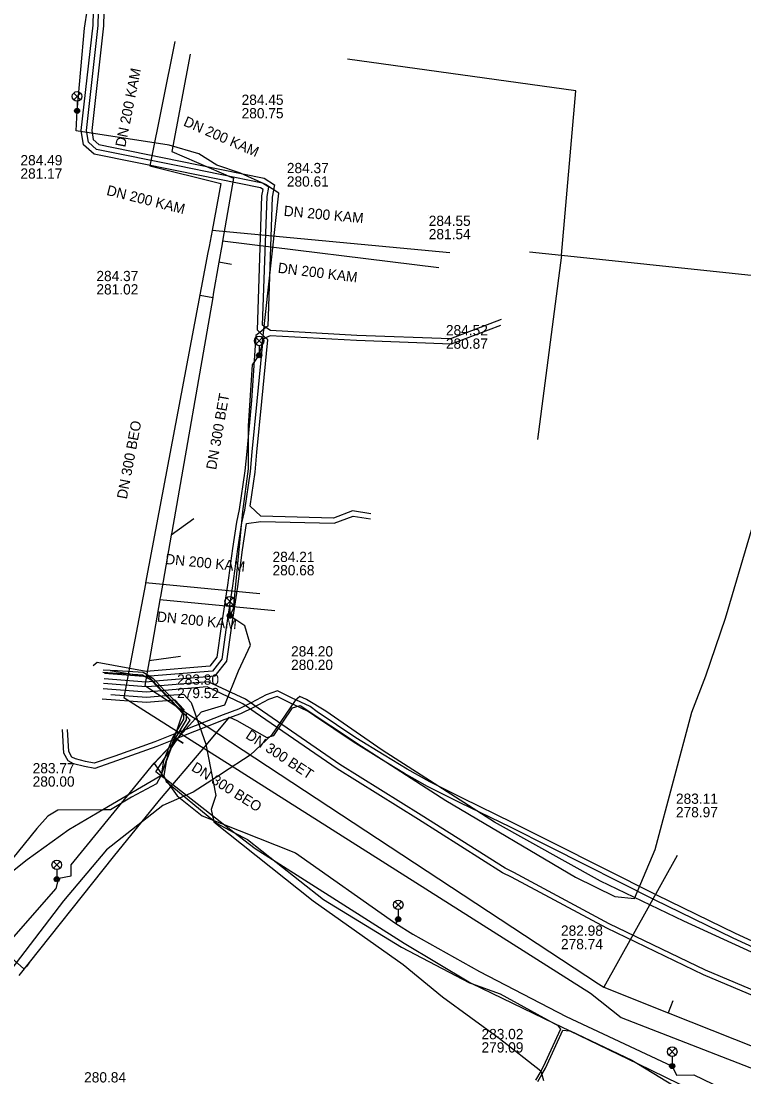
# Model space of a CAD drawing. Extents: x -595540 to -593988, y -1160850 to -1159202.
# Drawn here: x -594207 to -594150.6, y -1160561.3 to -1160478.9 of the extents above; entities that cross this region are included whole.
import ezdxf

# ---------------------------------------------------------------- set-up
doc = ezdxf.new("R2010")
doc.units = 0
for name, color, linetype in [('BVK-DESTOVA_popisy', 7, 'Continuous'), ('BVK-DESTOVA_trasa sítě', 7, 'Continuous'), ('BVK-SPLASKOVA_popisy', 7, 'Continuous'), ('BVK-SPLASKOVA_trasa sítě', 7, 'Continuous'), ('CETIN_kabel podzemní', 7, 'Continuous'), ('DESTOVA-NEPROVOZOVANA_popisy', 7, 'Continuous'), ('DESTOVA_trasa neprovozované sítě', 7, 'Continuous'), ('DSP-SDEL-VODAFONE_kabel', 7, 'Continuous'), ('EON-NN_kabel', 7, 'Continuous'), ('EON-NN_kabel zrušené sítě', 7, 'Continuous'), ('EON-VN_kabel', 7, 'Continuous'), ('SPLASKOVA_neprovozovaná  trasa sítě', 7, 'Continuous'), ('SPLASKOVA_popisy neprovozované sítě', 7, 'Continuous'), ('TSB_kabel VO', 7, 'Continuous'), ('TSB_lampy VO', 7, 'Continuous')]:
    doc.layers.add(name, color=color, linetype=linetype)

msp = doc.modelspace()

# ---------------------------------------------------------------- linework, layer by layer
at = {"layer": 'BVK-DESTOVA_popisy'}
for p, q in [((-594189.79, -1160485.61), (-594189.79, -1160485.61)), ((-594186.259, -1160490.937), (-594186.259, -1160490.937)), ((-594173.847, -1160503.59), (-594173.847, -1160503.59)), ((-594185.93, -1160528.651), (-594185.93, -1160528.651)), ((-594194.823, -1160530.855), (-594194.823, -1160530.855)), ((-594164.871, -1160550.444), (-594164.871, -1160550.444))]:
    msp.add_line(p, q, dxfattribs=at)
at = {"layer": 'BVK-DESTOVA_trasa sítě'}
for p, q in [((-594195.236, -1160489.114), (-594190.411, -1160491.217)), ((-594174.398, -1160498.207), (-594191.272, -1160496.12)), ((-594187.197, -1160524.978), (-594196.167, -1160524.101))]:
    msp.add_line(p, q, dxfattribs=at)
for points in [[(-594190.411, -1160491.217), (-594191.272, -1160496.12), (-594191.335, -1160496.476), (-594191.384, -1160496.754), (-594191.511, -1160497.481), (-594191.561, -1160497.767), (-594191.999, -1160500.268), (-594192.041, -1160500.511), (-594195.243, -1160518.817), (-594195.287, -1160519.071), (-594196.125, -1160523.86), (-594196.16, -1160524.057), (-594196.167, -1160524.101), (-594196.989, -1160528.775), (-594197.007, -1160528.876), (-594197.342, -1160530.784)], [(-594197.342, -1160530.784), (-594161.937, -1160554.059), (-594161.524, -1160554.33)], [(-594161.524, -1160554.33), (-594156.515, -1160556.321), (-594132.279, -1160565.952), (-594131.87, -1160566.115), (-594125.987, -1160568.452)]]:
    msp.add_lwpolyline(points, dxfattribs=at)
at = {"layer": 'BVK-SPLASKOVA_popisy'}
for p, q in [((-594201.12, -1160498.439), (-594201.12, -1160498.439)), ((-594206.094, -1160536.844), (-594206.094, -1160536.844)), ((-594171.071, -1160557.59), (-594171.071, -1160557.59)), ((-594202.078, -1160560.966), (-594202.078, -1160560.966))]:
    msp.add_line(p, q, dxfattribs=at)
at = {"layer": 'BVK-SPLASKOVA_trasa sítě'}
for p, q in [((-594198.971, -1160531.731), (-594162.574, -1160554.802)), ((-594162.574, -1160554.802), (-594160.169, -1160556.705)), ((-594160.169, -1160556.705), (-594127.683, -1160569.347))]:
    msp.add_line(p, q, dxfattribs=at)
msp.add_lwpolyline([(-594191.406, -1160491.633), (-594192.097, -1160495.282), (-594192.332, -1160496.532), (-594192.423, -1160497.013), (-594197.279, -1160522.769), (-594197.285, -1160522.799), (-594197.294, -1160522.848), (-594198.971, -1160531.731)], dxfattribs=at)
at = {"layer": 'CETIN_kabel podzemní'}
for points in [[(-594164.84, -1160497.203), (-594163.72, -1160484.399), (-594181.536, -1160481.916)], [(-594167.316, -1160496.942), (-594164.84, -1160497.203)], [(-594164.84, -1160497.203), (-594166.692, -1160511.59)], [(-594164.84, -1160497.203), (-594138.2, -1160500.01)], [(-594147.5, -1160552.74), (-594155.28, -1160549.18), (-594161.79, -1160546.07), (-594170.06, -1160541.45), (-594178.81, -1160535.83), (-594183.22, -1160532.8), (-594184.72, -1160531.89), (-594185.24, -1160531.66), (-594185.61, -1160531.95), (-594187.45, -1160534.68), (-594189.13, -1160536.22), (-594191.29, -1160537.62), (-594191.38, -1160537.71), (-594193.56, -1160539.12), (-594195.94, -1160540.16), (-594200.34, -1160543.61), (-594203.68, -1160547.59), (-594209.34, -1160554.95)]]:
    msp.add_lwpolyline(points, dxfattribs=at)
at = {"layer": 'DESTOVA-NEPROVOZOVANA_popisy'}
msp.add_line((-594155.899, -1160541.075), (-594155.899, -1160541.075), dxfattribs=at)
at = {"layer": 'DESTOVA_trasa neprovozované sítě'}
for p, q in [((-594193.791, -1160481.529), (-594195.236, -1160489.114)), ((-594190.576, -1160497.939), (-594191.561, -1160497.767)), ((-594193.027, -1160500.339), (-594192.041, -1160500.511)), ((-594193.51, -1160517.78), (-594195.287, -1160519.071)), ((-594194.57, -1160528.53), (-594197.007, -1160528.876)), ((-594155.813, -1160544.066), (-594161.524, -1160554.33)), ((-594156.146, -1160555.392), (-594156.515, -1160556.321))]:
    msp.add_line(p, q, dxfattribs=at)
at = {"layer": 'DSP-SDEL-VODAFONE_kabel'}
for points in [[(-594207.15, -1160553.43), (-594199.78, -1160544.15), (-594196.19, -1160539.73), (-594192.79, -1160535.73), (-594190.74, -1160533.26), (-594190.15, -1160533.51), (-594187.81, -1160534.86), (-594187.27, -1160534.7), (-594185.82, -1160532.53), (-594185.22, -1160532.35), (-594180.44, -1160535.52), (-594173.86, -1160539.77), (-594163.73, -1160545.76), (-594160.66, -1160547.26), (-594159.14, -1160547.4), (-594157.51, -1160543.6), (-594154.67, -1160532.87), (-594153.56, -1160530.04), (-594152.03, -1160525.55), (-594149.47, -1160516.83)], [(-594207.15, -1160553.43), (-594199.78, -1160544.15), (-594196.19, -1160539.73), (-594192.79, -1160535.73), (-594190.74, -1160533.26), (-594190.15, -1160533.51), (-594187.81, -1160534.86), (-594187.27, -1160534.7), (-594185.82, -1160532.53), (-594185.22, -1160532.35), (-594180.44, -1160535.52), (-594173.86, -1160539.77), (-594163.73, -1160545.76), (-594160.66, -1160547.26), (-594159.14, -1160547.4), (-594157.51, -1160543.6), (-594154.67, -1160532.87), (-594153.56, -1160530.04), (-594152.03, -1160525.55), (-594149.47, -1160516.83)], [(-594206.326, -1160552.329), (-594206.331, -1160552.383), (-594206.551, -1160552.688), (-594206.79, -1160552.906), (-594208.445, -1160551.414), (-594211.205, -1160549.324), (-594212.765, -1160548.134)]]:
    msp.add_lwpolyline(points, dxfattribs=at)
at = {"layer": 'EON-NN_kabel'}
for points in [[(-594169.531, -1160502.245), (-594173.494, -1160503.747), (-594180.8, -1160503.48), (-594187.546, -1160503.094), (-594187.889, -1160502.856), (-594188.148, -1160502.677), (-594187.802, -1160492.632), (-594187.662, -1160491.907), (-594188.169, -1160491.592), (-594194.774, -1160490.25), (-594201.117, -1160488.96), (-594201.746, -1160488.398), (-594201.892, -1160487.481), (-594200.973, -1160479.294), (-594200.87, -1160474.938), (-594200.615, -1160473.279), (-594200.419, -1160470.088), (-594198.53, -1160455.987), (-594197.42, -1160447.558), (-594196.762, -1160440.878), (-594197.296, -1160439.711), (-594196.968, -1160439.042), (-594196.864, -1160439.053)], [(-594179.704, -1160517.391), (-594181.14, -1160517.161), (-594182.631, -1160517.732), (-594188.282, -1160517.587), (-594189.125, -1160516.786), (-594188.734, -1160514.146), (-594188.591, -1160512.597), (-594188.211, -1160508.632), (-594187.747, -1160503.831), (-594187.914, -1160503.673), (-594188.375, -1160503.239), (-594188.562, -1160503.062), (-594188.201, -1160492.587), (-594188.107, -1160492.101), (-594188.319, -1160491.97), (-594194.854, -1160490.642), (-594201.303, -1160489.33), (-594202.119, -1160488.601), (-594202.296, -1160487.49), (-594201.372, -1160479.267), (-594201.269, -1160474.903)], [(-594200.471, -1160474.962), (-594200.574, -1160479.321), (-594201.488, -1160487.472), (-594201.373, -1160488.195), (-594200.931, -1160488.59), (-594194.694, -1160489.858), (-594188.019, -1160491.214), (-594187.217, -1160491.713), (-594187.403, -1160492.677), (-594187.75, -1160502.747), (-594187.889, -1160502.856), (-594188.375, -1160503.239), (-594188.671, -1160503.472), (-594189.007, -1160508.556), (-594189.387, -1160512.523), (-594189.528, -1160514.05), (-594189.973, -1160517.047), (-594190.189, -1160518.035), (-594190.511, -1160520.102), (-594190.884, -1160522.965), (-594191.383, -1160526.199), (-594191.714, -1160528.575), (-594192.275, -1160529.279), (-594197.232, -1160529.696), (-594201.066, -1160528.993), (-594201.363, -1160529.258)], [(-594169.582, -1160502.692), (-594173.428, -1160504.149), (-594180.818, -1160503.88), (-594187.568, -1160503.494), (-594187.914, -1160503.673), (-594188.145, -1160503.793), (-594188.609, -1160508.594), (-594188.989, -1160512.56), (-594189.131, -1160514.098), (-594189.577, -1160517.106), (-594189.794, -1160518.097), (-594190.115, -1160520.159), (-594190.488, -1160523.021), (-594190.987, -1160526.257), (-594191.333, -1160528.74), (-594192.07, -1160529.663), (-594196.95, -1160530.075), (-594197.228, -1160530.098), (-594197.309, -1160530.092), (-594197.454, -1160530.081), (-594200.49, -1160529.85)], [(-594200.525, -1160530.249), (-594197.225, -1160530.499), (-594196.756, -1160530.459), (-594196.702, -1160530.455), (-594196.501, -1160530.438), (-594191.865, -1160530.047), (-594190.953, -1160528.906), (-594190.591, -1160526.315), (-594190.092, -1160523.077), (-594189.719, -1160520.216), (-594189.399, -1160518.159), (-594188.292, -1160517.987), (-594182.561, -1160518.134), (-594181.098, -1160517.573), (-594179.744, -1160517.789)], [(-594200.606, -1160529.76), (-594199.486, -1160529.83), (-594198.638, -1160529.885), (-594197.531, -1160529.958), (-594197.309, -1160530.092), (-594197.28, -1160530.11), (-594196.833, -1160530.379), (-594196.756, -1160530.459), (-594196.402, -1160530.832), (-594196.049, -1160531.202), (-594195.695, -1160531.575), (-594195.343, -1160531.945), (-594194.389, -1160532.948), (-594194.32, -1160533.02), (-594194.32, -1160533.413), (-594194.874, -1160534.345), (-594195.19, -1160534.876), (-594195.809, -1160536.496), (-594195.877, -1160536.674), (-594196.061, -1160537.76), (-594196.069, -1160537.803), (-594196.085, -1160537.834), (-594196.42, -1160538.46), (-594198.37, -1160539.5), (-594200.01, -1160540.49), (-594200.624, -1160540.494), (-594204.12, -1160540.52), (-594204.9, -1160541), (-594205.76, -1160541.96), (-594208.18, -1160544.95)], [(-594200.594, -1160529.56), (-594199.474, -1160529.63), (-594197.469, -1160529.762), (-594196.95, -1160530.075), (-594196.707, -1160530.221), (-594196.501, -1160530.438), (-594196.147, -1160530.81), (-594195.794, -1160531.181), (-594195.44, -1160531.553), (-594195.088, -1160531.923), (-594194.315, -1160532.735), (-594194.12, -1160532.94), (-594194.12, -1160533.158), (-594194.12, -1160533.467), (-594195.01, -1160534.964), (-594195.308, -1160535.746), (-594195.683, -1160536.726), (-594195.871, -1160537.837), (-594195.762, -1160538.084), (-594195.68, -1160538.27), (-594191.969, -1160541.348), (-594191.75, -1160541.53), (-594190.392, -1160542.257), (-594189.34, -1160542.82), (-594187.091, -1160544.588), (-594183.4, -1160547.49), (-594177.32, -1160551.21), (-594172, -1160553.98), (-594171.845, -1160554.037), (-594169.62, -1160554.85), (-594165.407, -1160557.159), (-594165.15, -1160557.3), (-594164.901, -1160557.604), (-594166.25, -1160560.548), (-594166.44, -1160560.874), (-594166.859, -1160561.592)], [(-594123.869, -1160561.148), (-594126.643, -1160561.148), (-594127.144, -1160561.193), (-594131.293, -1160561.199), (-594137.02, -1160560.211), (-594147.406, -1160556.051), (-594153.751, -1160553.38), (-594161.287, -1160549.737), (-594168.733, -1160545.747), (-594169.429, -1160545.406), (-594175.994, -1160541.253), (-594182.335, -1160537.285), (-594188.72, -1160532.899), (-594189.689, -1160532.21), (-594192.48, -1160530.902), (-594195.794, -1160531.181), (-594195.993, -1160531.198), (-594196.049, -1160531.202), (-594197.221, -1160531.301), (-594200.596, -1160531.045)], [(-594123.869, -1160560.748), (-594126.667, -1160560.748), (-594127.162, -1160560.793), (-594131.259, -1160560.799), (-594136.91, -1160559.823), (-594147.254, -1160555.681), (-594153.587, -1160553.016), (-594161.105, -1160549.381), (-594168.551, -1160545.391), (-594169.233, -1160545.056), (-594175.78, -1160540.915), (-594182.115, -1160536.951), (-594188.49, -1160532.571), (-594189.487, -1160531.864), (-594192.407, -1160530.494), (-594196.147, -1160530.81), (-594196.347, -1160530.827), (-594196.402, -1160530.832), (-594197.224, -1160530.901), (-594200.561, -1160530.648)], [(-594200.667, -1160531.841), (-594197.213, -1160532.103), (-594195.343, -1160531.945), (-594195.284, -1160531.94), (-594195.088, -1160531.923), (-594194.992, -1160531.915), (-594194.293, -1160532.672), (-594194.315, -1160532.735), (-594194.371, -1160532.896), (-594194.389, -1160532.948), (-594194.874, -1160534.345), (-594195.419, -1160535.911), (-594196.061, -1160537.76), (-594196.086, -1160537.831), (-594196.087, -1160537.832), (-594200.624, -1160540.494), (-594203.264, -1160542.044), (-594206.532, -1160544.404), (-594211.458, -1160548.317)], [(-594166.684, -1160561.688), (-594166.363, -1160561.138), (-594166.072, -1160560.64), (-594164.724, -1160557.698), (-594164.218, -1160557.736), (-594164.16, -1160557.74), (-594159.34, -1160560.04), (-594158.823, -1160560.352), (-594155.5, -1160562.36)]]:
    msp.add_lwpolyline(points, dxfattribs=at)
at = {"layer": 'EON-NN_kabel zrušené sítě'}
for points in [[(-594151.469, -1160563.919), (-594158.823, -1160560.352), (-594164.218, -1160557.736), (-594165.407, -1160557.159), (-594171.845, -1160554.037), (-594172.065, -1160553.93), (-594177.096, -1160550.932), (-594187.091, -1160544.588), (-594188.733, -1160543.546), (-594190.392, -1160542.257), (-594192.05, -1160540.969), (-594195.762, -1160538.084), (-594196.085, -1160537.834), (-594196.087, -1160537.832), (-594196.491, -1160537.518), (-594195.809, -1160536.496), (-594195.419, -1160535.911), (-594195.308, -1160535.746), (-594193.803, -1160533.49), (-594194.12, -1160533.158), (-594194.371, -1160532.896), (-594195.284, -1160531.94), (-594195.637, -1160531.57), (-594195.993, -1160531.198), (-594196.347, -1160530.827), (-594196.702, -1160530.455), (-594196.986, -1160530.158), (-594197.28, -1160530.11), (-594197.454, -1160530.081), (-594198.638, -1160529.885), (-594200.048, -1160529.653)], [(-594199.993, -1160531.485), (-594197.217, -1160531.703), (-594195.695, -1160531.575), (-594195.637, -1160531.57), (-594195.44, -1160531.553), (-594194.324, -1160531.459), (-594193.719, -1160532.114), (-594192.57, -1160535.361), (-594191.813, -1160539.367), (-594192.155, -1160540.474), (-594192.05, -1160540.969), (-594191.969, -1160541.348), (-594191.95, -1160541.437), (-594184.212, -1160547.607), (-594177.175, -1160552.569), (-594174.119, -1160555.098), (-594169.7, -1160558.306), (-594166.442, -1160560.867), (-594166.44, -1160560.874), (-594166.363, -1160561.138), (-594166.226, -1160561.606)]]:
    msp.add_lwpolyline(points, dxfattribs=at)
at = {"layer": 'EON-VN_kabel'}
for points in [[(-594143.747, -1160554.053), (-594151.422, -1160550.514), (-594157.573, -1160547.513), (-594165.725, -1160543.406), (-594168.813, -1160541.854), (-594172.728, -1160539.94), (-594175.29, -1160538.667), (-594177.068, -1160537.655), (-594178.864, -1160536.562), (-594181.081, -1160535.199), (-594184.115, -1160533.166), (-594184.641, -1160532.786), (-594186.076, -1160532.12), (-594187.019, -1160531.649), (-594187.702, -1160531.885), (-594188.871, -1160532.507), (-594189.871, -1160533.006), (-594191.09, -1160533.443), (-594194.723, -1160534.873), (-594196.415, -1160535.562), (-594199.559, -1160536.671), (-594201.253, -1160537.256), (-594202.054, -1160537.111), (-594202.905, -1160536.894), (-594203.321, -1160536.677), (-594203.672, -1160536.061), (-594203.771, -1160534.22)], [(-594143.579, -1160553.689), (-594151.25, -1160550.152), (-594157.395, -1160547.155), (-594165.545, -1160543.048), (-594168.635, -1160541.496), (-594172.552, -1160539.582), (-594175.102, -1160538.313), (-594176.866, -1160537.311), (-594178.656, -1160536.22), (-594180.865, -1160534.863), (-594183.887, -1160532.838), (-594184.437, -1160532.44), (-594185.902, -1160531.76), (-594186.991, -1160531.215), (-594187.862, -1160531.517), (-594189.055, -1160532.151), (-594190.029, -1160532.638), (-594191.23, -1160533.069), (-594194.871, -1160534.501), (-594196.557, -1160535.188), (-594199.691, -1160536.293), (-594201.285, -1160536.844), (-594201.968, -1160536.719), (-594202.761, -1160536.518), (-594203.031, -1160536.377), (-594203.278, -1160535.945), (-594203.367, -1160534.231)]]:
    msp.add_lwpolyline(points, dxfattribs=at)
at = {"layer": 'SPLASKOVA_neprovozovaná  trasa sítě'}
for p, q in [((-594195.001, -1160480.546), (-594196.96, -1160490.248)), ((-594196.96, -1160490.248), (-594191.406, -1160491.633)), ((-594173.541, -1160497.03), (-594192.097, -1160495.282)), ((-594188.372, -1160523.644), (-594197.279, -1160522.769))]:
    msp.add_line(p, q, dxfattribs=at)
at = {"layer": 'SPLASKOVA_popisy neprovozované sítě'}
for p, q in [((-594175.187, -1160494.13), (-594175.187, -1160494.13)), ((-594187.377, -1160520.356), (-594187.377, -1160520.356))]:
    msp.add_line(p, q, dxfattribs=at)
at = {"layer": 'TSB_kabel VO'}
for points in [[(-594194.352, -1160535.295), (-594194.846, -1160534.97), (-594192.93, -1160532.85), (-594191.11, -1160532.3), (-594190.03, -1160529.64), (-594189.107, -1160527.633), (-594189.539, -1160526.145), (-594190.711, -1160525.346), (-594190.422, -1160524.806), (-594189.703, -1160517.208), (-594189.262, -1160513.885), (-594189.258, -1160510.542), (-594188.932, -1160505.763), (-594188.418, -1160505.026), (-594188.188, -1160504.204), (-594186.888, -1160492.387), (-594187.925, -1160491.696), (-594189.877, -1160490.806), (-594191.725, -1160490.202), (-594193.121, -1160489.299), (-594195.435, -1160488.642), (-594202.7, -1160487.504), (-594202.628, -1160485.95), (-594202.055, -1160479.49), (-594201.123, -1160473.426)], [(-594210.498, -1160553.72), (-594204.258, -1160546.641), (-594204.044, -1160545.838), (-594203.096, -1160545.634), (-594203.088, -1160544.776), (-594196.605, -1160536.862), (-594194.846, -1160534.97), (-594194.352, -1160535.295)], [(-594194.352, -1160535.295), (-594194.846, -1160534.97), (-594196.6, -1160536.87), (-594194.82, -1160539.4), (-594192.88, -1160540.97), (-594185.59, -1160543.86), (-594177.75, -1160549.37), (-594177.57, -1160549.03), (-594177.75, -1160549.37), (-594176.42, -1160550.2), (-594171.23, -1160553.11), (-594164.47, -1160556.62), (-594156.19, -1160560.49), (-594155.86, -1160561.21), (-594154.51, -1160561.17), (-594150.88, -1160562.91)]]:
    msp.add_lwpolyline(points, dxfattribs=at)
at = {"layer": 'TSB_lampy VO'}
for p, q in [((-594202.893, -1160485.09), (-594202.363, -1160484.56)), ((-594202.893, -1160484.56), (-594202.363, -1160485.09)), ((-594202.893, -1160485.09), (-594202.363, -1160484.56)), ((-594202.893, -1160484.56), (-594202.363, -1160485.09)), ((-594202.628, -1160485.2), (-594202.628, -1160485.95)), ((-594202.628, -1160485.2), (-594202.628, -1160485.95)), ((-594188.683, -1160504.166), (-594188.153, -1160503.636)), ((-594188.683, -1160503.636), (-594188.153, -1160504.166)), ((-594188.683, -1160504.166), (-594188.153, -1160503.636)), ((-594188.683, -1160503.636), (-594188.153, -1160504.166)), ((-594188.418, -1160504.276), (-594188.418, -1160505.026)), ((-594188.418, -1160504.276), (-594188.418, -1160505.026)), ((-594190.976, -1160524.486), (-594190.446, -1160523.956)), ((-594190.976, -1160523.956), (-594190.446, -1160524.486)), ((-594190.976, -1160524.486), (-594190.446, -1160523.956)), ((-594190.976, -1160523.956), (-594190.446, -1160524.486)), ((-594190.711, -1160524.596), (-594190.711, -1160525.346)), ((-594190.711, -1160524.596), (-594190.711, -1160525.346)), ((-594204.475, -1160545.05), (-594203.945, -1160544.52)), ((-594204.475, -1160544.52), (-594203.945, -1160545.05)), ((-594204.475, -1160545.05), (-594203.945, -1160544.52)), ((-594204.475, -1160544.52), (-594203.945, -1160545.05)), ((-594204.21, -1160545.16), (-594204.21, -1160545.91)), ((-594204.21, -1160545.16), (-594204.21, -1160545.91)), ((-594177.835, -1160548.17), (-594177.305, -1160547.64)), ((-594177.835, -1160547.64), (-594177.305, -1160548.17)), ((-594177.835, -1160548.17), (-594177.305, -1160547.64)), ((-594177.835, -1160547.64), (-594177.305, -1160548.17)), ((-594177.57, -1160548.28), (-594177.57, -1160549.03)), ((-594177.57, -1160548.28), (-594177.57, -1160549.03)), ((-594156.455, -1160559.63), (-594155.925, -1160559.1)), ((-594156.455, -1160559.1), (-594155.925, -1160559.63)), ((-594156.455, -1160559.63), (-594155.925, -1160559.1)), ((-594156.455, -1160559.1), (-594155.925, -1160559.63)), ((-594156.19, -1160559.74), (-594156.19, -1160560.49)), ((-594156.19, -1160559.74), (-594156.19, -1160560.49))]:
    msp.add_line(p, q, dxfattribs=at)
for centre, radius in [((-594202.628, -1160484.825), 0.375), ((-594202.628, -1160484.825), 0.375), ((-594202.628, -1160485.95), 0.2), ((-594202.628, -1160485.95), 0.2), ((-594202.628, -1160485.95), 0.145), ((-594202.628, -1160485.95), 0.145), ((-594202.628, -1160485.95), 0.0876), ((-594202.628, -1160485.95), 0.0876), ((-594188.418, -1160503.901), 0.375), ((-594188.418, -1160503.901), 0.375), ((-594188.418, -1160505.026), 0.2), ((-594188.418, -1160505.026), 0.2), ((-594188.418, -1160505.026), 0.145), ((-594188.418, -1160505.026), 0.145), ((-594188.418, -1160505.026), 0.0876), ((-594188.418, -1160505.026), 0.0876), ((-594190.711, -1160524.221), 0.375), ((-594190.711, -1160524.221), 0.375), ((-594190.711, -1160525.346), 0.2), ((-594190.711, -1160525.346), 0.2), ((-594190.711, -1160525.346), 0.145), ((-594190.711, -1160525.346), 0.145), ((-594190.711, -1160525.346), 0.0876), ((-594190.711, -1160525.346), 0.0876), ((-594204.21, -1160544.785), 0.375), ((-594204.21, -1160544.785), 0.375), ((-594204.21, -1160545.91), 0.2), ((-594204.21, -1160545.91), 0.2), ((-594204.21, -1160545.91), 0.145), ((-594204.21, -1160545.91), 0.145), ((-594204.21, -1160545.91), 0.0876), ((-594204.21, -1160545.91), 0.0876), ((-594177.57, -1160547.905), 0.375), ((-594177.57, -1160547.905), 0.375), ((-594177.57, -1160549.03), 0.2), ((-594177.57, -1160549.03), 0.2), ((-594177.57, -1160549.03), 0.145), ((-594177.57, -1160549.03), 0.145), ((-594177.57, -1160549.03), 0.0876), ((-594177.57, -1160549.03), 0.0876), ((-594156.19, -1160559.365), 0.375), ((-594156.19, -1160559.365), 0.375), ((-594156.19, -1160560.49), 0.2), ((-594156.19, -1160560.49), 0.2), ((-594156.19, -1160560.49), 0.145), ((-594156.19, -1160560.49), 0.145), ((-594156.19, -1160560.49), 0.0876), ((-594156.19, -1160560.49), 0.0876)]:
    msp.add_circle(centre, radius, dxfattribs=at)

# ---------------------------------------------------------------- texts
at = {"layer": 'BVK-DESTOVA_popisy'}
for s, p in [('284.45', (-594189.79, -1160485.485)), ('280.75', (-594189.79, -1160486.535)), ('284.37', (-594186.259, -1160490.812)), ('280.61', (-594186.259, -1160491.862)), ('284.52', (-594173.847, -1160503.465)), ('280.87', (-594173.847, -1160504.515)), ('284.20', (-594185.93, -1160528.526)), ('280.20', (-594185.93, -1160529.576)), ('283.80', (-594194.823, -1160530.73)), ('279.52', (-594194.823, -1160531.78)), ('282.98', (-594164.871, -1160550.319)), ('278.74', (-594164.871, -1160551.369))]:
    msp.add_text(s, height=0.8, dxfattribs=at).set_placement(p)
for s, rotation, p in [('DN 200 KAM', 336.44978, (-594194.388, -1160487.077)), ('DN 200 KAM', 352.9502, (-594186.997, -1160498.58)), ('DN 300 BET', 80.06424, (-594191.78, -1160514)), ('DN 200 KAM', 354.41586, (-594196.419, -1160525.802)), ('DN 300 BET', 326.70054, (-594189.538, -1160534.858))]:
    msp.add_text(s, height=0.8, rotation=rotation, dxfattribs=at).set_placement(p)
at = {"layer": 'BVK-SPLASKOVA_popisy'}
for s, p in [('284.37', (-594201.12, -1160499.239)), ('281.02', (-594201.12, -1160500.279)), ('283.77', (-594206.094, -1160537.644)), ('280.00', (-594206.094, -1160538.684)), ('283.02', (-594171.071, -1160558.39)), ('279.09', (-594171.071, -1160559.43)), ('280.84', (-594202.078, -1160561.766))]:
    msp.add_text(s, height=0.8, dxfattribs=at).set_placement(p)
for rotation, p in [(79.316, (-594198.749, -1160516.289)), (327.61727, (-594193.771, -1160537.383))]:
    msp.add_text('DN 300 BEO', height=0.8, rotation=rotation, dxfattribs=at).set_placement(p)
at = {"layer": 'DESTOVA-NEPROVOZOVANA_popisy'}
for s, p in [('283.11', (-594155.899, -1160540.025)), ('278.97', (-594155.899, -1160541.075))]:
    msp.add_text(s, height=0.8, dxfattribs=at).set_placement(p)
at = {"layer": 'SPLASKOVA_popisy neprovozované sítě'}
for rotation, p in [(78.58449, (-594198.872, -1160488.831)), (345.99774, (-594200.378, -1160492.505)), (354.61997, (-594186.527, -1160494.139)), (354.38824, (-594195.775, -1160521.306))]:
    msp.add_text('DN 200 KAM', height=0.8, rotation=rotation, dxfattribs=at).set_placement(p)
for s, p in [('284.49', (-594207.046, -1160490.204)), ('281.17', (-594207.046, -1160491.244)), ('284.55', (-594175.187, -1160494.93)), ('281.54', (-594175.187, -1160495.97)), ('284.21', (-594187.377, -1160521.156)), ('280.68', (-594187.377, -1160522.196))]:
    msp.add_text(s, height=0.8, dxfattribs=at).set_placement(p)

doc.saveas('drawing.dxf')
